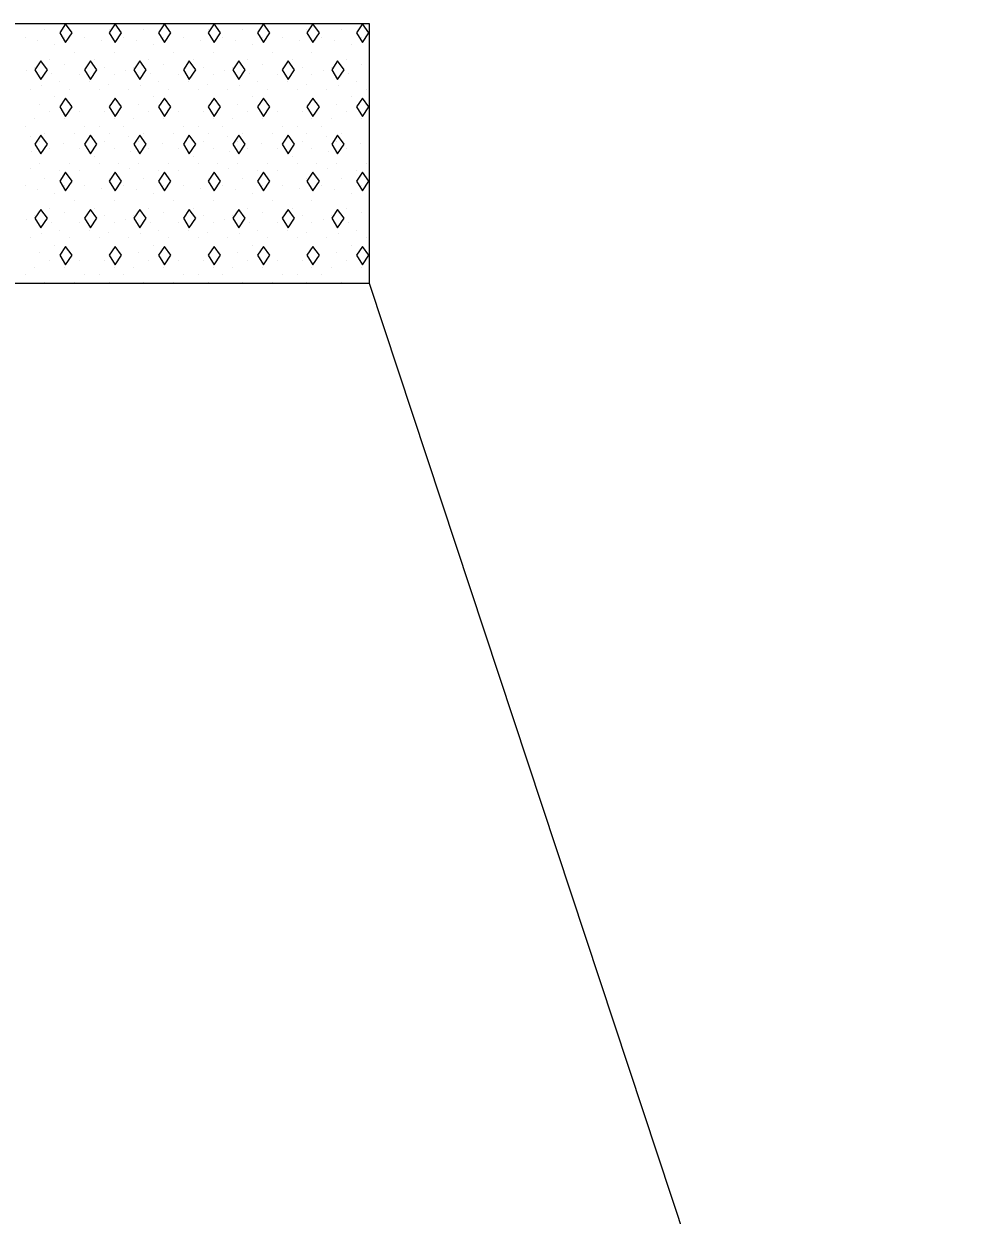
# Model space of a CAD drawing. Extents: x 1313964 to 1316843, y 2087046 to 2096619.
# Drawn here: x 1314455.44 to 1314467.16, y 2089480.08 to 2089494.73 of the extents above; entities that cross this region are included whole.
import ezdxf

# ---------------------------------------------------------------- set-up
doc = ezdxf.new("R2010")
doc.units = 0
for name, color, linetype in [('B-Gen-Dimension', 7, 'Continuous'), ('B-Sub-Contour', 7, 'Continuous'), ('Default', 7, 'Continuous')]:
    doc.layers.add(name, color=color, linetype=linetype)

# ---------------------------------------------------------------- blocks, each defined once
blk = doc.blocks.new('POINT_DISPLAY')
at = {"layer": 'Default'}
blk.add_line((0, 0), (0, 0), dxfattribs=at)

msp = doc.modelspace()

# ---------------------------------------------------------------- linework, layer by layer
at = {"layer": 'B-Gen-Dimension'}
msp.add_line((1314467.16, 2089468.96), (1314459.687, 2089491.534), dxfattribs=at)
at = {"layer": 'B-Sub-Contour'}
for points in [[(1314459.687, 2089494.726), (1314449.687, 2089494.726)], [(1314459.687, 2089491.534), (1314459.687, 2089494.726)], [(1314459.687, 2089491.534), (1314449.687, 2089491.534)]]:
    msp.add_lwpolyline(points, dxfattribs=at)
for points in [[(1314455.953, 2089494.726), (1314455.88, 2089494.617), (1314455.953, 2089494.498), (1314456.032, 2089494.617)], [(1314456.561, 2089494.726), (1314456.488, 2089494.617), (1314456.561, 2089494.498), (1314456.64, 2089494.617)], [(1314457.169, 2089494.726), (1314457.096, 2089494.617), (1314457.169, 2089494.498), (1314457.248, 2089494.617)], [(1314457.777, 2089494.726), (1314457.704, 2089494.617), (1314457.777, 2089494.498), (1314457.856, 2089494.617)], [(1314458.385, 2089494.726), (1314458.312, 2089494.617), (1314458.385, 2089494.498), (1314458.464, 2089494.617)], [(1314458.993, 2089494.726), (1314458.92, 2089494.617), (1314458.993, 2089494.498), (1314459.072, 2089494.617)], [(1314459.601, 2089494.726), (1314459.528, 2089494.617), (1314459.601, 2089494.498), (1314459.68, 2089494.617)], [(1314455.649, 2089494.27), (1314455.576, 2089494.161), (1314455.649, 2089494.042), (1314455.728, 2089494.161)], [(1314456.257, 2089494.27), (1314456.184, 2089494.161), (1314456.257, 2089494.042), (1314456.336, 2089494.161)], [(1314456.865, 2089494.27), (1314456.792, 2089494.161), (1314456.865, 2089494.042), (1314456.944, 2089494.161)], [(1314457.473, 2089494.27), (1314457.4, 2089494.161), (1314457.473, 2089494.042), (1314457.552, 2089494.161)], [(1314458.081, 2089494.27), (1314458.008, 2089494.161), (1314458.081, 2089494.042), (1314458.16, 2089494.161)], [(1314458.689, 2089494.27), (1314458.616, 2089494.161), (1314458.689, 2089494.042), (1314458.768, 2089494.161)], [(1314459.297, 2089494.27), (1314459.224, 2089494.161), (1314459.297, 2089494.042), (1314459.376, 2089494.161)], [(1314455.953, 2089493.814), (1314455.88, 2089493.705), (1314455.953, 2089493.586), (1314456.032, 2089493.705)], [(1314456.561, 2089493.814), (1314456.488, 2089493.705), (1314456.561, 2089493.586), (1314456.64, 2089493.705)], [(1314457.169, 2089493.814), (1314457.096, 2089493.705), (1314457.169, 2089493.586), (1314457.248, 2089493.705)], [(1314457.777, 2089493.814), (1314457.704, 2089493.705), (1314457.777, 2089493.586), (1314457.856, 2089493.705)], [(1314458.385, 2089493.814), (1314458.312, 2089493.705), (1314458.385, 2089493.586), (1314458.464, 2089493.705)], [(1314458.993, 2089493.814), (1314458.92, 2089493.705), (1314458.993, 2089493.586), (1314459.072, 2089493.705)], [(1314459.601, 2089493.814), (1314459.528, 2089493.705), (1314459.601, 2089493.586), (1314459.68, 2089493.705)], [(1314455.649, 2089493.358), (1314455.576, 2089493.249), (1314455.649, 2089493.13), (1314455.728, 2089493.249)], [(1314456.257, 2089493.358), (1314456.184, 2089493.249), (1314456.257, 2089493.13), (1314456.336, 2089493.249)], [(1314456.865, 2089493.358), (1314456.792, 2089493.249), (1314456.865, 2089493.13), (1314456.944, 2089493.249)], [(1314457.473, 2089493.358), (1314457.4, 2089493.249), (1314457.473, 2089493.13), (1314457.552, 2089493.249)], [(1314458.081, 2089493.358), (1314458.008, 2089493.249), (1314458.081, 2089493.13), (1314458.16, 2089493.249)], [(1314458.689, 2089493.358), (1314458.616, 2089493.249), (1314458.689, 2089493.13), (1314458.768, 2089493.249)], [(1314459.297, 2089493.358), (1314459.224, 2089493.249), (1314459.297, 2089493.13), (1314459.376, 2089493.249)], [(1314455.953, 2089492.902), (1314455.88, 2089492.793), (1314455.953, 2089492.674), (1314456.032, 2089492.793)], [(1314456.561, 2089492.902), (1314456.488, 2089492.793), (1314456.561, 2089492.674), (1314456.64, 2089492.793)], [(1314457.169, 2089492.902), (1314457.096, 2089492.793), (1314457.169, 2089492.674), (1314457.248, 2089492.793)], [(1314457.777, 2089492.902), (1314457.704, 2089492.793), (1314457.777, 2089492.674), (1314457.856, 2089492.793)], [(1314458.385, 2089492.902), (1314458.312, 2089492.793), (1314458.385, 2089492.674), (1314458.464, 2089492.793)], [(1314458.993, 2089492.902), (1314458.92, 2089492.793), (1314458.993, 2089492.674), (1314459.072, 2089492.793)], [(1314459.601, 2089492.902), (1314459.528, 2089492.793), (1314459.601, 2089492.674), (1314459.68, 2089492.793)], [(1314455.649, 2089492.446), (1314455.576, 2089492.337), (1314455.649, 2089492.218), (1314455.728, 2089492.337)], [(1314456.257, 2089492.446), (1314456.184, 2089492.337), (1314456.257, 2089492.218), (1314456.336, 2089492.337)], [(1314456.865, 2089492.446), (1314456.792, 2089492.337), (1314456.865, 2089492.218), (1314456.944, 2089492.337)], [(1314457.473, 2089492.446), (1314457.4, 2089492.337), (1314457.473, 2089492.218), (1314457.552, 2089492.337)], [(1314458.081, 2089492.446), (1314458.008, 2089492.337), (1314458.081, 2089492.218), (1314458.16, 2089492.337)], [(1314458.689, 2089492.446), (1314458.616, 2089492.337), (1314458.689, 2089492.218), (1314458.768, 2089492.337)], [(1314459.297, 2089492.446), (1314459.224, 2089492.337), (1314459.297, 2089492.218), (1314459.376, 2089492.337)], [(1314455.953, 2089491.99), (1314455.88, 2089491.881), (1314455.953, 2089491.762), (1314456.032, 2089491.881)], [(1314456.561, 2089491.99), (1314456.488, 2089491.881), (1314456.561, 2089491.762), (1314456.64, 2089491.881)], [(1314457.169, 2089491.99), (1314457.096, 2089491.881), (1314457.169, 2089491.762), (1314457.248, 2089491.881)], [(1314457.777, 2089491.99), (1314457.704, 2089491.881), (1314457.777, 2089491.762), (1314457.856, 2089491.881)], [(1314458.385, 2089491.99), (1314458.312, 2089491.881), (1314458.385, 2089491.762), (1314458.464, 2089491.881)], [(1314458.993, 2089491.99), (1314458.92, 2089491.881), (1314458.993, 2089491.762), (1314459.072, 2089491.881)], [(1314459.601, 2089491.99), (1314459.528, 2089491.881), (1314459.601, 2089491.762), (1314459.68, 2089491.881)]]:
    msp.add_lwpolyline(points, close=True, dxfattribs=at)

# ---------------------------------------------------------------- block references
at = {"layer": 'B-Sub-Contour', "xscale": 0.0299265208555, "yscale": 0.019951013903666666, "rotation": 90}
for p in [(1314455.697, 2089494.651), (1314456.488, 2089494.651), (1314456.914, 2089494.651), (1314457.704, 2089494.651), (1314458.13, 2089494.651), (1314458.92, 2089494.651), (1314459.346, 2089494.651), (1314455.454, 2089494.56), (1314455.609, 2089494.518), (1314455.941, 2089494.56), (1314456.184, 2089494.56), (1314456.397, 2089494.523), (1314456.67, 2089494.56), (1314456.825, 2089494.518), (1314457.157, 2089494.56), (1314457.4, 2089494.56), (1314457.613, 2089494.523), (1314457.887, 2089494.56), (1314458.041, 2089494.518), (1314458.373, 2089494.56), (1314458.616, 2089494.56), (1314458.829, 2089494.523), (1314459.103, 2089494.56), (1314459.258, 2089494.518), (1314459.589, 2089494.56), (1314455.819, 2089494.469), (1314456.062, 2089494.378), (1314456.549, 2089494.378), (1314457.035, 2089494.469), (1314457.278, 2089494.378), (1314457.765, 2089494.378), (1314458.251, 2089494.469), (1314458.495, 2089494.378), (1314458.981, 2089494.378), (1314459.468, 2089494.469), (1314455.758, 2089494.286), (1314455.941, 2089494.229), (1314456.305, 2089494.286), (1314456.974, 2089494.286), (1314457.157, 2089494.229), (1314457.522, 2089494.286), (1314458.191, 2089494.286), (1314458.373, 2089494.229), (1314458.738, 2089494.286), (1314459.407, 2089494.286), (1314459.589, 2089494.229), (1314455.471, 2089494.15), (1314455.576, 2089494.195), (1314455.783, 2089494.113), (1314456.123, 2089494.104), (1314456.427, 2089494.195), (1314456.549, 2089494.104), (1314456.687, 2089494.15), (1314456.792, 2089494.195), (1314456.999, 2089494.113), (1314457.339, 2089494.104), (1314457.643, 2089494.195), (1314457.765, 2089494.104), (1314457.903, 2089494.15), (1314458.008, 2089494.195), (1314458.215, 2089494.113), (1314458.555, 2089494.104), (1314458.859, 2089494.195), (1314458.981, 2089494.104), (1314459.119, 2089494.15), (1314459.224, 2089494.195), (1314459.432, 2089494.113), (1314455.515, 2089493.921), (1314455.656, 2089493.972), (1314455.88, 2089494.013), (1314456.001, 2089493.921), (1314456.245, 2089494.013), (1314456.366, 2089493.921), (1314456.482, 2089493.984), (1314456.731, 2089493.921), (1314456.872, 2089493.972), (1314457.096, 2089494.013), (1314457.218, 2089493.921), (1314457.461, 2089494.013), (1314457.582, 2089493.921), (1314457.699, 2089493.984), (1314457.947, 2089493.921), (1314458.088, 2089493.972), (1314458.312, 2089494.013), (1314458.434, 2089493.921), (1314458.677, 2089494.013), (1314458.799, 2089493.921), (1314458.915, 2089493.984), (1314459.164, 2089493.921), (1314459.305, 2089493.972), (1314459.528, 2089494.013), (1314459.65, 2089493.921), (1314455.819, 2089493.83), (1314457.035, 2089493.83), (1314458.251, 2089493.83), (1314459.468, 2089493.83), (1314455.637, 2089493.739), (1314455.758, 2089493.648), (1314456.123, 2089493.648), (1314456.427, 2089493.648), (1314456.609, 2089493.739), (1314456.853, 2089493.739), (1314456.974, 2089493.648), (1314457.339, 2089493.648), (1314457.643, 2089493.648), (1314457.826, 2089493.739), (1314458.069, 2089493.739), (1314458.191, 2089493.648), (1314458.555, 2089493.648), (1314458.859, 2089493.648), (1314459.042, 2089493.739), (1314459.285, 2089493.739), (1314459.407, 2089493.648), (1314455.454, 2089493.465), (1314455.576, 2089493.557), (1314455.941, 2089493.557), (1314456.184, 2089493.465), (1314456.366, 2089493.465), (1314456.549, 2089493.557), (1314456.67, 2089493.465), (1314456.792, 2089493.557), (1314457.157, 2089493.557), (1314457.4, 2089493.465), (1314457.582, 2089493.465), (1314457.765, 2089493.557), (1314457.887, 2089493.465), (1314458.008, 2089493.557), (1314458.373, 2089493.557), (1314458.616, 2089493.465), (1314458.799, 2089493.465), (1314458.981, 2089493.557), (1314459.103, 2089493.465), (1314459.224, 2089493.557), (1314459.589, 2089493.557), (1314455.515, 2089493.342), (1314455.697, 2089493.374), (1314456.062, 2089493.374), (1314456.245, 2089493.354), (1314456.488, 2089493.374), (1314456.731, 2089493.342), (1314456.914, 2089493.374), (1314457.278, 2089493.374), (1314457.461, 2089493.354), (1314457.704, 2089493.374), (1314457.947, 2089493.342), (1314458.13, 2089493.374), (1314458.495, 2089493.374), (1314458.677, 2089493.354), (1314458.92, 2089493.374), (1314459.164, 2089493.342), (1314459.346, 2089493.374), (1314455.637, 2089493.283), (1314455.758, 2089493.192), (1314455.927, 2089493.258), (1314456.123, 2089493.192), (1314456.427, 2089493.283), (1314456.549, 2089493.192), (1314456.853, 2089493.283), (1314456.974, 2089493.192), (1314457.143, 2089493.258), (1314457.339, 2089493.192), (1314457.643, 2089493.283), (1314457.765, 2089493.192), (1314458.069, 2089493.283), (1314458.191, 2089493.192), (1314458.359, 2089493.258), (1314458.555, 2089493.192), (1314458.859, 2089493.283), (1314458.981, 2089493.192), (1314459.285, 2089493.283), (1314459.407, 2089493.192), (1314459.575, 2089493.258), (1314455.531, 2089493.162), (1314456.305, 2089493.101), (1314456.748, 2089493.162), (1314457.522, 2089493.101), (1314457.964, 2089493.162), (1314458.738, 2089493.101), (1314459.18, 2089493.162), (1314455.523, 2089492.943), (1314455.637, 2089493.009), (1314455.88, 2089492.918), (1314456.001, 2089493.009), (1314456.123, 2089492.922), (1314456.366, 2089493.009), (1314456.609, 2089493.009), (1314456.739, 2089492.943), (1314456.853, 2089493.009), (1314457.096, 2089492.918), (1314457.218, 2089493.009), (1314457.339, 2089492.922), (1314457.582, 2089493.009), (1314457.826, 2089493.009), (1314457.956, 2089492.943), (1314458.069, 2089493.009), (1314458.312, 2089492.918), (1314458.434, 2089493.009), (1314458.555, 2089492.922), (1314458.799, 2089493.009), (1314459.042, 2089493.009), (1314459.172, 2089492.943), (1314459.285, 2089493.009), (1314459.528, 2089492.918), (1314459.65, 2089493.009), (1314455.454, 2089492.736), (1314455.697, 2089492.827), (1314455.941, 2089492.736), (1314456.184, 2089492.736), (1314456.488, 2089492.827), (1314456.67, 2089492.736), (1314456.914, 2089492.827), (1314457.157, 2089492.736), (1314457.4, 2089492.736), (1314457.704, 2089492.827), (1314457.887, 2089492.736), (1314458.13, 2089492.827), (1314458.373, 2089492.736), (1314458.616, 2089492.736), (1314458.92, 2089492.827), (1314459.103, 2089492.736), (1314459.346, 2089492.827), (1314459.589, 2089492.736), (1314455.609, 2089492.694), (1314455.819, 2089492.644), (1314456.397, 2089492.698), (1314456.825, 2089492.694), (1314457.035, 2089492.644), (1314457.613, 2089492.698), (1314458.041, 2089492.694), (1314458.251, 2089492.644), (1314458.829, 2089492.698), (1314459.258, 2089492.694), (1314459.468, 2089492.644), (1314455.758, 2089492.462), (1314456.062, 2089492.553), (1314456.305, 2089492.462), (1314456.549, 2089492.553), (1314456.974, 2089492.462), (1314457.278, 2089492.553), (1314457.522, 2089492.462), (1314457.765, 2089492.553), (1314458.191, 2089492.462), (1314458.495, 2089492.553), (1314458.738, 2089492.462), (1314458.981, 2089492.553), (1314459.407, 2089492.462), (1314455.471, 2089492.326), (1314455.576, 2089492.371), (1314455.941, 2089492.404), (1314456.427, 2089492.371), (1314456.687, 2089492.326), (1314456.792, 2089492.371), (1314457.157, 2089492.404), (1314457.643, 2089492.371), (1314457.903, 2089492.326), (1314458.008, 2089492.371), (1314458.373, 2089492.404), (1314458.859, 2089492.371), (1314459.119, 2089492.326), (1314459.224, 2089492.371), (1314459.589, 2089492.404), (1314455.656, 2089492.147), (1314455.783, 2089492.288), (1314455.88, 2089492.188), (1314456.123, 2089492.28), (1314456.245, 2089492.188), (1314456.482, 2089492.16), (1314456.549, 2089492.28), (1314456.872, 2089492.147), (1314456.999, 2089492.288), (1314457.096, 2089492.188), (1314457.339, 2089492.28), (1314457.461, 2089492.188), (1314457.699, 2089492.16), (1314457.765, 2089492.28), (1314458.088, 2089492.147), (1314458.215, 2089492.288), (1314458.312, 2089492.188), (1314458.555, 2089492.28), (1314458.677, 2089492.188), (1314458.915, 2089492.16), (1314458.981, 2089492.28), (1314459.305, 2089492.147), (1314459.432, 2089492.288), (1314459.528, 2089492.188), (1314455.515, 2089492.097), (1314455.819, 2089492.006), (1314456.001, 2089492.097), (1314456.366, 2089492.097), (1314456.731, 2089492.097), (1314457.035, 2089492.006), (1314457.218, 2089492.097), (1314457.582, 2089492.097), (1314457.947, 2089492.097), (1314458.251, 2089492.006), (1314458.434, 2089492.097), (1314458.799, 2089492.097), (1314459.164, 2089492.097), (1314459.468, 2089492.006), (1314459.65, 2089492.097), (1314455.637, 2089491.915), (1314456.609, 2089491.915), (1314456.853, 2089491.915), (1314457.826, 2089491.915), (1314458.069, 2089491.915), (1314459.042, 2089491.915), (1314459.285, 2089491.915), (1314455.576, 2089491.732), (1314455.758, 2089491.823), (1314455.941, 2089491.732), (1314456.123, 2089491.823), (1314456.427, 2089491.823), (1314456.549, 2089491.732), (1314456.792, 2089491.732), (1314456.974, 2089491.823), (1314457.157, 2089491.732), (1314457.339, 2089491.823), (1314457.643, 2089491.823), (1314457.765, 2089491.732), (1314458.008, 2089491.732), (1314458.191, 2089491.823), (1314458.373, 2089491.732), (1314458.555, 2089491.823), (1314458.859, 2089491.823), (1314458.981, 2089491.732), (1314459.224, 2089491.732), (1314459.407, 2089491.823), (1314459.589, 2089491.732), (1314455.454, 2089491.641), (1314456.184, 2089491.641), (1314456.366, 2089491.641), (1314456.67, 2089491.641), (1314457.4, 2089491.641), (1314457.582, 2089491.641), (1314457.887, 2089491.641), (1314458.616, 2089491.641), (1314458.799, 2089491.641), (1314459.103, 2089491.641), (1314455.697, 2089491.55), (1314456.062, 2089491.55), (1314456.488, 2089491.55), (1314456.914, 2089491.55), (1314457.278, 2089491.55), (1314457.704, 2089491.55), (1314458.13, 2089491.55), (1314458.495, 2089491.55), (1314458.92, 2089491.55), (1314459.346, 2089491.55)]:
    msp.add_blockref('POINT_DISPLAY', p, dxfattribs=at)

doc.saveas('drawing.dxf')
